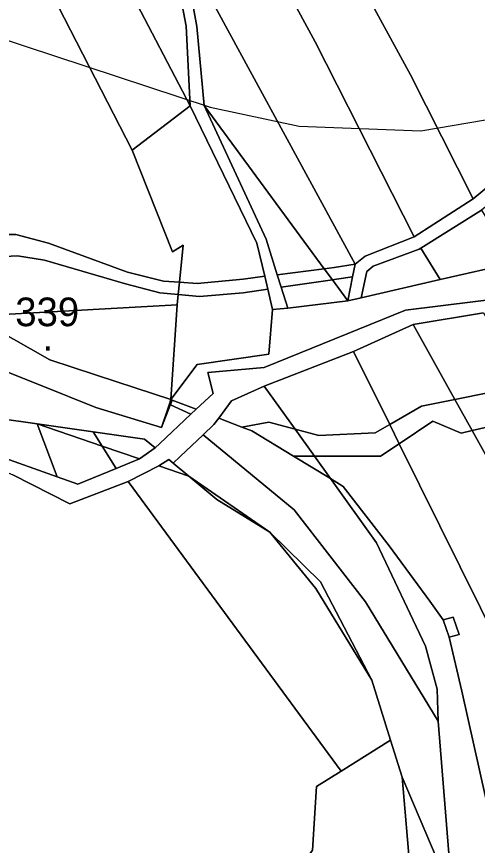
# Model space of a CAD drawing. Extents: x -510989 to -501240, y -1184665 to -1176098.
# Drawn here: x -503614.9 to -503518.3, y -1184200.7 to -1184027 of the extents above; entities that cross this region are included whole.
import ezdxf

# ---------------------------------------------------------------- set-up
doc = ezdxf.new("R2010")
doc.units = 0
for name, color, linetype in [('lesni_pozemek', 7, 'Continuous'), ('orna_puda', 7, 'Continuous'), ('ostatni_plocha_x_jina_plocha', 7, 'Continuous'), ('ostatni_plocha_x_neplodna_puda', 7, 'Continuous'), ('ostatni_plocha_x_ostatni_komunikace', 7, 'Continuous'), ('ostatni_plocha_x_silnice', 7, 'Continuous'), ('vodni_plocha_x_vodni_tok_v_koryt_prir_n_upr', 7, 'Continuous'), ('vodni_plocha_x_zamokrena_plocha', 7, 'Continuous'), ('vrstevnice_01', 7, 'Continuous'), ('vrstevnice_05', 7, 'Continuous')]:
    doc.layers.add(name, color=color, linetype=linetype)

msp = doc.modelspace()

# ---------------------------------------------------------------- linework, layer by layer
at = {"layer": 'lesni_pozemek'}
for points in [[(-503770.96, -1183684.53), (-503737.4, -1183716.6), (-503721.68, -1183764.28), (-503687.75, -1183827.43), (-503669.79, -1183863.59), (-503647.74, -1183912.1), (-503625.59, -1183955.76), (-503578.51, -1184045.73), (-503590.64, -1184055.04), (-503632.12, -1183974.33), (-503644.33, -1183952.06), (-503669.88, -1183894.19), (-503694.71, -1183843.63), (-503716.62, -1183803.28), (-503737.24, -1183763.67), (-503750.79, -1183723.99), (-503764.78, -1183721.86), (-503787.11, -1183696.42), (-503816.27, -1183617.58)], [(-503662.92, -1183634.99), (-503622.31, -1183707.4), (-503587.58, -1183777.55), (-503576.52, -1183796.27), (-503543.5, -1183866.33), (-503513.65, -1183929.65), (-503487.73, -1183968.99), (-503478.74, -1183984.9), (-503470.2, -1184003.02), (-503477.05, -1184015.77), (-503492.95, -1184041.99), (-503503.44, -1184052.15), (-503519.21, -1184065.24), (-503532.36, -1184039.22), (-503581.63, -1183948.77), (-503607.29, -1183896.32), (-503646.1, -1183814.64), (-503678.66, -1183747.47), (-503699.47, -1183689.36), (-503724.17, -1183646.44)], [(-503724.17, -1183646.44), (-503699.47, -1183689.36), (-503678.66, -1183747.47), (-503646.1, -1183814.64), (-503607.29, -1183896.32), (-503581.63, -1183948.77), (-503532.36, -1184039.22), (-503519.21, -1184065.24), (-503531.57, -1184073.22), (-503552.36, -1184032.36), (-503590.26, -1183962.48), (-503619.87, -1183902.47), (-503639.35, -1183860.67), (-503671.07, -1183795.86), (-503693.13, -1183752.97), (-503701.5, -1183727.98), (-503702.43, -1183721.81), (-503709.64, -1183702.51), (-503720.81, -1183682.97)], [(-503744.59, -1183684.65), (-503725.26, -1183707.27), (-503707.77, -1183757.47), (-503695.01, -1183781.13), (-503678.56, -1183813.02), (-503654.69, -1183861.36), (-503624.66, -1183925.96), (-503584.07, -1184004.05), (-503579.34, -1184029.04), (-503578.51, -1184045.73), (-503625.59, -1183955.76), (-503647.74, -1183912.1), (-503669.79, -1183863.59), (-503687.75, -1183827.43), (-503721.68, -1183764.28), (-503737.4, -1183716.6), (-503770.96, -1183684.53)], [(-503590.26, -1183962.48), (-503552.36, -1184032.36), (-503531.57, -1184073.22), (-503541.86, -1184077.23), (-503543.94, -1184078.9), (-503580.18, -1184012.21)], [(-503632.12, -1183974.33), (-503590.64, -1184055.04), (-503582.19, -1184076.35), (-503579.96, -1184074.91), (-503580.74, -1184082.69), (-503584.12, -1184082.47), (-503591.62, -1184080.59), (-503608.19, -1184074.5), (-503615.02, -1184072.74), (-503619.63, -1184072.7), (-503625.27, -1184074.73), (-503631.79, -1184078.07), (-503635.2, -1184080.62), (-503654.54, -1184059.93), (-503691.91, -1184006.91)]]:
    msp.add_lwpolyline(points, dxfattribs=at)
for points in [[(-503580.18, -1184012.21), (-503543.94, -1184078.9), (-503548.33, -1184079.63), (-503550.42, -1184079.89), (-503575.6, -1184045.64), (-503577.09, -1184029.1)], [(-503590.64, -1184055.04), (-503578.51, -1184045.73), (-503564.56, -1184074.53), (-503562.9, -1184081.47), (-503567.43, -1184082.05), (-503577.05, -1184082.94), (-503580.74, -1184082.69), (-503579.96, -1184074.91), (-503582.19, -1184076.35)], [(-503575.6, -1184045.64), (-503550.42, -1184079.89), (-503560.26, -1184081.14), (-503562.57, -1184073.7)], [(-503530.17, -1184075.55), (-503517.48, -1184067.62), (-503510.7, -1184078.63), (-503526.17, -1184082.17)], [(-503619.63, -1184072.7), (-503615.02, -1184072.74), (-503608.19, -1184074.5), (-503591.62, -1184080.59), (-503584.12, -1184082.47), (-503580.74, -1184082.69), (-503581, -1184085.3), (-503584.84, -1184084.95), (-503592.04, -1184083.04), (-503609.04, -1184078.1), (-503614.69, -1184077.2), (-503618.7, -1184077.41), (-503622.58, -1184079.24), (-503624.92, -1184082.72), (-503624.3, -1184086.27), (-503634.42, -1184081.46), (-503635.2, -1184080.62), (-503631.79, -1184078.07), (-503625.27, -1184074.73)], [(-503614.69, -1184077.2), (-503609.04, -1184078.1), (-503592.04, -1184083.04), (-503584.84, -1184084.95), (-503581, -1184085.3), (-503581.21, -1184087.41), (-503617.65, -1184089.44), (-503624.3, -1184086.27), (-503624.92, -1184082.72), (-503622.58, -1184079.24), (-503618.7, -1184077.41)], [(-503530.54, -1184075.78), (-503530.17, -1184075.55), (-503526.17, -1184082.17), (-503542.72, -1184085.95), (-503541.53, -1184080.44), (-503540.19, -1184079.31)], [(-503548.33, -1184079.63), (-503543.94, -1184078.9), (-503544.48, -1184081.56), (-503547.83, -1184082.09), (-503548.71, -1184082.22), (-503550.42, -1184079.89)], [(-503560.26, -1184081.14), (-503550.42, -1184079.89), (-503548.71, -1184082.22), (-503559.45, -1184083.77)], [(-503562.9, -1184081.47), (-503562.25, -1184084.18), (-503567.39, -1184084.92), (-503576.53, -1184085.71), (-503581, -1184085.3), (-503580.74, -1184082.69), (-503577.05, -1184082.94), (-503567.43, -1184082.05)], [(-503559.45, -1184083.77), (-503548.71, -1184082.22), (-503545.5, -1184086.59), (-503558.09, -1184088.15)], [(-503547.83, -1184082.09), (-503544.48, -1184081.56), (-503545.5, -1184086.59), (-503548.71, -1184082.22)], [(-503567.39, -1184084.92), (-503562.25, -1184084.18), (-503561.24, -1184088.4), (-503562.02, -1184097.77), (-503577.07, -1184099.97), (-503582.58, -1184107.27), (-503581.21, -1184087.41), (-503581, -1184085.3), (-503576.53, -1184085.71)], [(-503531.83, -1184091.56), (-503517.05, -1184089.09), (-503514.62, -1184093.46), (-503508.54, -1184104.38), (-503523.09, -1184107.29)], [(-503563.02, -1184104.48), (-503556.54, -1184113.52), (-503562.04, -1184112.06), (-503567.68, -1184113.06), (-503572.52, -1184111.18), (-503569.83, -1184107.59)]]:
    msp.add_lwpolyline(points, close=True, dxfattribs=at)
at = {"layer": 'orna_puda'}
for points in [[(-503572.52, -1184111.18), (-503567.68, -1184113.06), (-503565.6, -1184113.87), (-503556.84, -1184119.19), (-503549.12, -1184123.87), (-503539.47, -1184137.34), (-503529.24, -1184159), (-503526.75, -1184168), (-503526.58, -1184174.67), (-503541.81, -1184149.68), (-503556.72, -1184130.41), (-503575.8, -1184114.68), (-503573.54, -1184112.54)], [(-503519.47, -1184113.8), (-503471.83, -1184199.51), (-503492.23, -1184202.38), (-503534.73, -1184116.54), (-503527.68, -1184111.79), (-503521.76, -1184114.33)], [(-503505.31, -1184110.54), (-503459.53, -1184197.78), (-503471.83, -1184199.51), (-503519.47, -1184113.8)], [(-503588.09, -1184115.57), (-503585.87, -1184117.43), (-503589.16, -1184119.75), (-503596.97, -1184117.05), (-503598.85, -1184114.03)], [(-503575.8, -1184114.68), (-503556.72, -1184130.41), (-503541.81, -1184149.68), (-503526.58, -1184174.67), (-503524.33, -1184202.39), (-503522.9, -1184206.36), (-503524.58, -1184206.45), (-503525.6, -1184206.5), (-503534.11, -1184186.43), (-503536.52, -1184178.68), (-503540.43, -1184166.07), (-503551.24, -1184145.48), (-503561.8, -1184135.09), (-503578.78, -1184123.34), (-503582.05, -1184120.61), (-503580.59, -1184119.23)], [(-503634.29, -1184117.07), (-503627.19, -1184120.28), (-503619.66, -1184121.41), (-503615.69, -1184123.08), (-503603.75, -1184129.17), (-503591.53, -1184124.49), (-503546.86, -1184185.14), (-503552.07, -1184188.4), (-503552.91, -1184201.69), (-503558.7, -1184209.48), (-503560.73, -1184209.78), (-503614.91, -1184217.74), (-503665.96, -1184115.99), (-503644.2, -1184117.91)], [(-503596.97, -1184117.05), (-503589.16, -1184119.75), (-503594.05, -1184121.76)], [(-503534.73, -1184116.54), (-503492.23, -1184202.38), (-503513.37, -1184205.35), (-503514.23, -1184201.51), (-503521.61, -1184168.4), (-503524.28, -1184157.08), (-503522.18, -1184156.5), (-503523.45, -1184152.89), (-503525.5, -1184153.42), (-503528.31, -1184149.57), (-503536.83, -1184137.94), (-503546.44, -1184125.5), (-503549.12, -1184123.87), (-503552.48, -1184119.19), (-503538.67, -1184119.19)], [(-503582.05, -1184120.61), (-503578.78, -1184123.34), (-503585.08, -1184121.16), (-503583, -1184119.89)], [(-503552.48, -1184119.19), (-503549.12, -1184123.87), (-503556.84, -1184119.19)], [(-503585.08, -1184121.16), (-503578.78, -1184123.34), (-503572.94, -1184128.21), (-503561.8, -1184135.09), (-503552.19, -1184146.88), (-503540.43, -1184166.07), (-503536.52, -1184178.68), (-503546.86, -1184185.14), (-503591.53, -1184124.49)], [(-503572.94, -1184128.21), (-503578.78, -1184123.34), (-503561.8, -1184135.09)], [(-503546.44, -1184125.5), (-503536.83, -1184137.94), (-503528.31, -1184149.57), (-503525.5, -1184153.42), (-503524.28, -1184157.08), (-503521.61, -1184168.4), (-503514.23, -1184201.51), (-503513.37, -1184205.35), (-503515.35, -1184205.63), (-503519.26, -1184206.18), (-503522.9, -1184206.36), (-503524.33, -1184202.39), (-503526.58, -1184174.67), (-503526.75, -1184168), (-503529.24, -1184159), (-503539.47, -1184137.34), (-503549.12, -1184123.87)], [(-503551.24, -1184145.48), (-503540.43, -1184166.07), (-503552.19, -1184146.88), (-503561.8, -1184135.09)], [(-503525.5, -1184153.42), (-503523.45, -1184152.89), (-503522.18, -1184156.5), (-503524.28, -1184157.08)], [(-503536.52, -1184178.68), (-503534.11, -1184186.43), (-503532.33, -1184206.84), (-503554.83, -1184208.91), (-503558.7, -1184209.48), (-503552.91, -1184201.69), (-503552.07, -1184188.4), (-503546.86, -1184185.14)], [(-503525.6, -1184206.5), (-503532.33, -1184206.84), (-503534.11, -1184186.43)]]:
    msp.add_lwpolyline(points, close=True, dxfattribs=at)
at = {"layer": 'ostatni_plocha_x_jina_plocha'}
msp.add_lwpolyline([(-503544.29, -1184097.23), (-503531.83, -1184091.56), (-503523.09, -1184107.29), (-503530.04, -1184108.68), (-503536.72, -1184112.52)], close=True, dxfattribs=at)
at = {"layer": 'ostatni_plocha_x_neplodna_puda'}
for points in [[(-503544.29, -1184097.23), (-503536.72, -1184112.52), (-503539.75, -1184114.26), (-503551.59, -1184114.83), (-503556.54, -1184113.52), (-503563.02, -1184104.48)], [(-503619.02, -1184111.16), (-503610.58, -1184112.36), (-503606.36, -1184123.49), (-503619.34, -1184118.85), (-503622.33, -1184109.88)], [(-503610.58, -1184112.36), (-503596.97, -1184117.05), (-503594.05, -1184121.76), (-503602.03, -1184125.04), (-503606.36, -1184123.49)], [(-503598.85, -1184114.03), (-503596.97, -1184117.05), (-503610.58, -1184112.36)]]:
    msp.add_lwpolyline(points, close=True, dxfattribs=at)
at = {"layer": 'ostatni_plocha_x_ostatni_komunikace'}
for points in [[(-503580.18, -1184012.21), (-503577.09, -1184029.1), (-503575.6, -1184045.64), (-503562.57, -1184073.7), (-503560.26, -1184081.14), (-503559.45, -1184083.77), (-503558.09, -1184088.15), (-503561.24, -1184088.4), (-503562.25, -1184084.18), (-503562.9, -1184081.47), (-503564.56, -1184074.53), (-503578.51, -1184045.73), (-503579.34, -1184029.04), (-503584.07, -1184004.05)], [(-503475.41, -1184019.1), (-503489.85, -1184042.96), (-503502.96, -1184055.78), (-503517.48, -1184067.62), (-503530.17, -1184075.55), (-503530.54, -1184075.78), (-503540.19, -1184079.31), (-503541.53, -1184080.44), (-503542.72, -1184085.95), (-503545.5, -1184086.59), (-503544.48, -1184081.56), (-503543.94, -1184078.9), (-503541.86, -1184077.23), (-503531.57, -1184073.22), (-503519.21, -1184065.24), (-503503.44, -1184052.15), (-503492.95, -1184041.99), (-503477.05, -1184015.77)], [(-503504.11, -1184084.91), (-503533.42, -1184088.59), (-503562.99, -1184100.59), (-503574.81, -1184101.65), (-503573.71, -1184105.99), (-503577.27, -1184109.34), (-503582.26, -1184107.4), (-503582.58, -1184107.27), (-503577.07, -1184099.97), (-503562.02, -1184097.77), (-503561.24, -1184088.4), (-503558.09, -1184088.15), (-503545.5, -1184086.59), (-503542.72, -1184085.95), (-503526.17, -1184082.17), (-503510.7, -1184078.63)]]:
    msp.add_lwpolyline(points, dxfattribs=at)
at = {"layer": 'ostatni_plocha_x_silnice'}
for points in [[(-503655.86, -1184084.84), (-503648.89, -1184085.41), (-503641.86, -1184086.43), (-503619.63, -1184092.3), (-503607.94, -1184098.95), (-503593.87, -1184103.55), (-503582.58, -1184107.27), (-503582.95, -1184108.38), (-503584.53, -1184113.18), (-503598.25, -1184108.97), (-503604, -1184106.65), (-503616.33, -1184101.67), (-503642.85, -1184090.95), (-503663.67, -1184084.21)], [(-503582.26, -1184107.4), (-503582.65, -1184108.38), (-503582.69, -1184108.49), (-503584.53, -1184113.18), (-503582.95, -1184108.38), (-503582.58, -1184107.27)], [(-503582.65, -1184108.38), (-503582.26, -1184107.4), (-503577.27, -1184109.34), (-503578.39, -1184110.39)]]:
    msp.add_lwpolyline(points, close=True, dxfattribs=at)
msp.add_lwpolyline([(-503616.33, -1184101.67), (-503604, -1184106.65), (-503598.25, -1184108.97), (-503584.53, -1184113.18), (-503582.69, -1184108.49), (-503582.65, -1184108.38), (-503578.39, -1184110.39), (-503584.85, -1184116.47), (-503585.87, -1184117.43), (-503588.09, -1184115.57), (-503598.85, -1184114.03), (-503610.58, -1184112.36), (-503619.02, -1184111.16)], dxfattribs=at)
at = {"layer": 'vodni_plocha_x_vodni_tok_v_koryt_prir_n_upr'}
for points in [[(-503619.34, -1184118.85), (-503606.36, -1184123.49), (-503602.03, -1184125.04), (-503594.05, -1184121.76), (-503589.16, -1184119.75), (-503585.87, -1184117.43), (-503584.85, -1184116.47), (-503578.39, -1184110.39), (-503577.27, -1184109.34), (-503573.71, -1184105.99), (-503574.81, -1184101.65), (-503562.99, -1184100.59), (-503533.42, -1184088.59), (-503504.11, -1184084.91)], [(-503517.05, -1184089.09), (-503531.83, -1184091.56), (-503544.29, -1184097.23), (-503563.02, -1184104.48), (-503569.83, -1184107.59), (-503572.52, -1184111.18), (-503573.54, -1184112.54), (-503575.8, -1184114.68), (-503580.59, -1184119.23), (-503582.05, -1184120.61), (-503583, -1184119.89), (-503585.08, -1184121.16), (-503591.53, -1184124.49), (-503603.75, -1184129.17), (-503615.69, -1184123.08)]]:
    msp.add_lwpolyline(points, dxfattribs=at)
for points in [[(-503523.09, -1184107.29), (-503508.54, -1184104.38), (-503505.31, -1184110.54), (-503519.47, -1184113.8)], [(-503530.04, -1184108.68), (-503523.09, -1184107.29), (-503519.47, -1184113.8), (-503521.76, -1184114.33), (-503527.68, -1184111.79), (-503534.73, -1184116.54), (-503536.72, -1184112.52)], [(-503567.68, -1184113.06), (-503562.04, -1184112.06), (-503556.54, -1184113.52), (-503552.48, -1184119.19), (-503556.84, -1184119.19), (-503565.6, -1184113.87)], [(-503539.75, -1184114.26), (-503536.72, -1184112.52), (-503534.73, -1184116.54), (-503538.67, -1184119.19), (-503552.48, -1184119.19), (-503556.54, -1184113.52), (-503551.59, -1184114.83)]]:
    msp.add_lwpolyline(points, close=True, dxfattribs=at)
at = {"layer": 'vodni_plocha_x_zamokrena_plocha'}
msp.add_lwpolyline([(-503641.86, -1184086.43), (-503648.89, -1184085.41), (-503634.17, -1184086.61), (-503622.98, -1184088.53), (-503617.65, -1184089.44), (-503581.21, -1184087.41), (-503582.58, -1184107.27), (-503593.87, -1184103.55), (-503607.94, -1184098.95), (-503619.63, -1184092.3)], close=True, dxfattribs=at)
at = {"layer": 'vrstevnice_01'}
msp.add_lwpolyline([(-503787.31, -1184099), (-503769, -1184098), (-503742.19, -1184092), (-503717.09, -1184083), (-503700.59, -1184074), (-503698.69, -1184068), (-503674.5, -1184054), (-503653.09, -1184037), (-503638.31, -1184031), (-503628.19, -1184030), (-503619.91, -1184031), (-503574.31, -1184046), (-503555.69, -1184050), (-503530.19, -1184051), (-503506.81, -1184047), (-503484.81, -1184041), (-503439.19, -1184024), (-503414.31, -1184014), (-503346.47, -1183990.98)], dxfattribs=at)

# ---------------------------------------------------------------- texts
at = {"layer": 'vrstevnice_05'}
for s, p in [('339', (-503615.15, -1184091.92)), ('.', (-503609.42, -1184097.05))]:
    msp.add_text(s, height=6, dxfattribs=at).set_placement(p)

doc.saveas('drawing.dxf')
